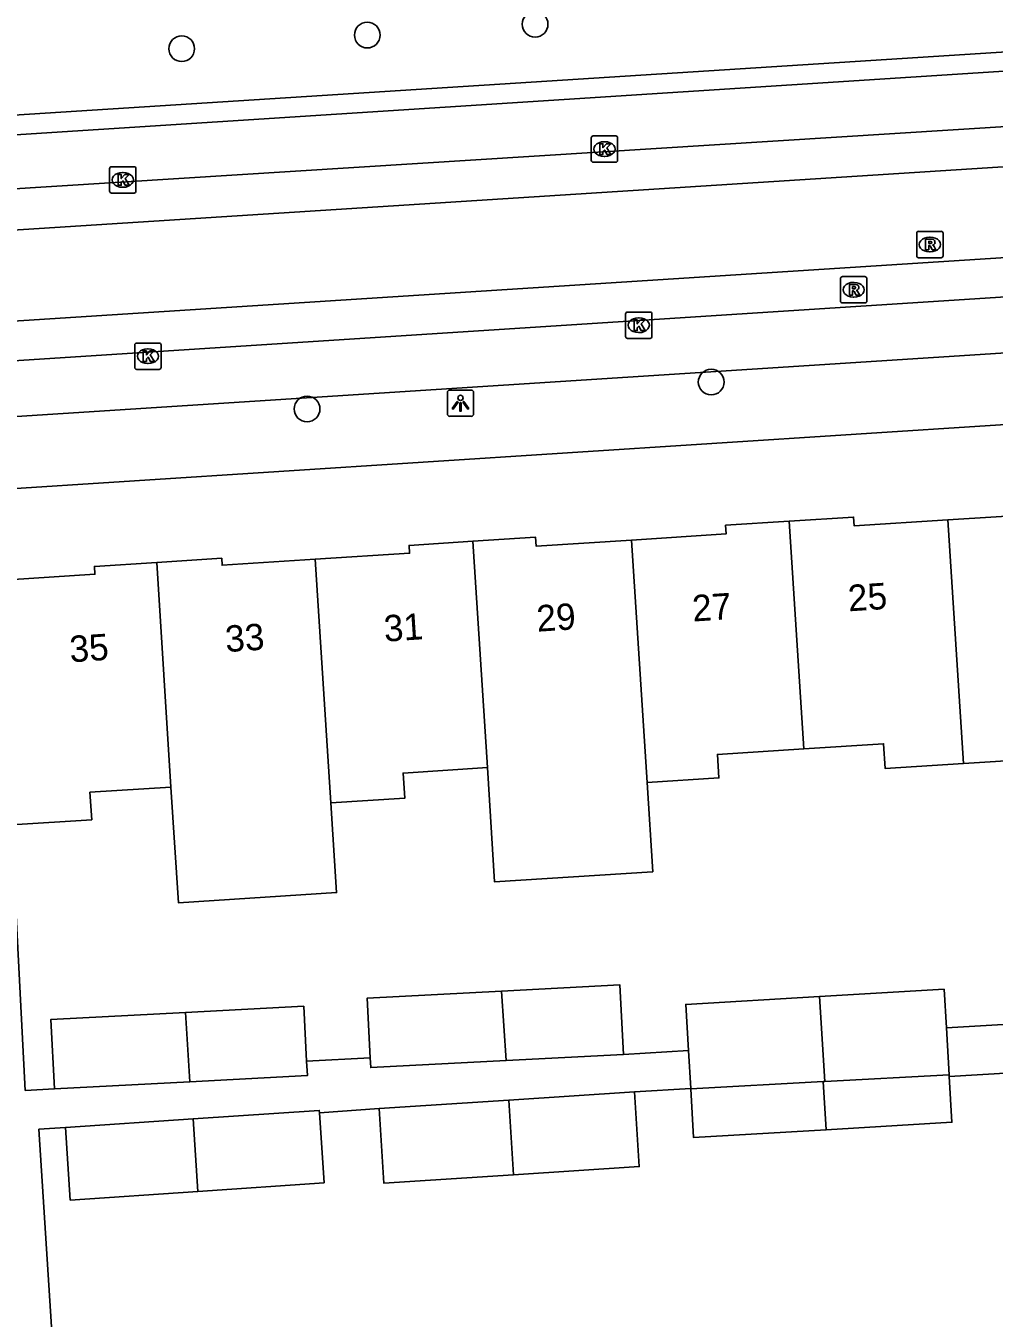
# Model space of a CAD drawing. Extents: x 159689 to 160786, y 387323 to 388339.
# Drawn here: x 160579.53 to 160616.3, y 387990.18 to 388039.25 of the extents above; entities that cross this region are included whole.
import ezdxf

# ---------------------------------------------------------------- set-up
doc = ezdxf.new("R2010")
doc.units = 0
for name, color, linetype in [('IMGEO_Boom', 7, 'Continuous'), ('IMGEO_Kolk', 7, 'Continuous'), ('IMGEO_Lichtpunt', 7, 'Continuous'), ('IMGEO_Pand', 7, 'Continuous'), ('IMGEO_Pand_nummerreeks', 7, 'Continuous'), ('IMGEO_Rijbaan_lokaal_gesloten', 7, 'Continuous'), ('IMGEO_Rioolput', 7, 'Continuous'), ('IMGEO_Voetpad_open', 7, 'Continuous')]:
    doc.layers.add(name, color=color, linetype=linetype)

msp = doc.modelspace()

# ---------------------------------------------------------------- linework, layer by layer
at = {"layer": 'IMGEO_Boom'}
for centre in [(160598.868, 388039.313), (160592.495, 388038.902), (160585.446, 388038.384), (160605.556, 388025.725), (160590.207, 388024.703)]:
    msp.add_circle(centre, 0.489, dxfattribs=at)
at = {"layer": 'IMGEO_Kolk'}
for p, q in [((160601.002, 388034.146), (160601.002, 388034.998)), ((160601.077, 388035.072), (160601.929, 388035.072)), ((160601.49, 388034.852), (160601.515, 388034.852)), ((160602.003, 388034.998), (160602.003, 388034.146)), ((160601.513, 388034.292), (160601.488, 388034.292)), ((160582.708, 388032.975), (160582.708, 388033.827)), ((160582.783, 388033.901), (160583.635, 388033.901)), ((160583.709, 388033.827), (160583.709, 388032.975)), ((160601.929, 388034.072), (160601.077, 388034.072)), ((160583.196, 388033.681), (160583.221, 388033.681)), ((160583.635, 388032.901), (160582.783, 388032.901)), ((160583.219, 388033.121), (160583.194, 388033.121)), ((160602.305, 388027.456), (160602.305, 388028.308)), ((160602.38, 388028.382), (160603.232, 388028.382)), ((160603.306, 388028.308), (160603.306, 388027.456)), ((160602.793, 388028.162), (160602.818, 388028.162)), ((160603.232, 388027.382), (160602.38, 388027.382)), ((160602.816, 388027.602), (160602.791, 388027.602)), ((160583.662, 388026.28), (160583.662, 388027.132)), ((160583.737, 388027.206), (160584.589, 388027.206)), ((160584.15, 388026.986), (160584.175, 388026.986)), ((160584.663, 388027.132), (160584.663, 388026.28)), ((160584.173, 388026.426), (160584.148, 388026.426)), ((160584.589, 388026.206), (160583.737, 388026.206))]:
    msp.add_line(p, q, dxfattribs=at)
for points in [[(160601.002, 388034.146), (160601.002, 388034.998)], [(160601.077, 388035.072), (160601.929, 388035.072)], [(160601.323, 388034.772), (160601.446, 388034.772), (160601.446, 388034.621), (160601.576, 388034.772), (160601.74, 388034.772), (160601.594, 388034.621), (160601.747, 388034.372), (160601.595, 388034.372), (160601.51, 388034.536), (160601.446, 388034.469), (160601.446, 388034.372), (160601.323, 388034.372), (160601.323, 388034.772)], [(160602.003, 388034.998), (160602.003, 388034.146)], [(160582.708, 388032.975), (160582.708, 388033.827)], [(160582.783, 388033.901), (160583.635, 388033.901)], [(160583.709, 388033.827), (160583.709, 388032.975)], [(160601.929, 388034.072), (160601.077, 388034.072)], [(160583.029, 388033.601), (160583.152, 388033.601), (160583.152, 388033.45), (160583.282, 388033.601), (160583.446, 388033.601), (160583.3, 388033.45), (160583.453, 388033.201), (160583.301, 388033.201), (160583.216, 388033.365), (160583.152, 388033.298), (160583.152, 388033.201), (160583.029, 388033.201), (160583.029, 388033.601)], [(160583.635, 388032.901), (160582.783, 388032.901)], [(160602.305, 388027.456), (160602.305, 388028.308)], [(160602.38, 388028.382), (160603.232, 388028.382)], [(160603.306, 388028.308), (160603.306, 388027.456)], [(160602.626, 388028.082), (160602.749, 388028.082), (160602.749, 388027.931), (160602.879, 388028.082), (160603.043, 388028.082), (160602.897, 388027.931), (160603.05, 388027.682), (160602.898, 388027.682), (160602.813, 388027.846), (160602.749, 388027.779), (160602.749, 388027.682), (160602.626, 388027.682), (160602.626, 388028.082)], [(160603.232, 388027.382), (160602.38, 388027.382)], [(160583.662, 388026.28), (160583.662, 388027.132)], [(160583.737, 388027.206), (160584.589, 388027.206)], [(160583.983, 388026.906), (160584.106, 388026.906), (160584.106, 388026.755), (160584.236, 388026.906), (160584.4, 388026.906), (160584.254, 388026.755), (160584.407, 388026.506), (160584.255, 388026.506), (160584.17, 388026.67), (160584.106, 388026.603), (160584.106, 388026.506), (160583.983, 388026.506), (160583.983, 388026.906)], [(160584.663, 388027.132), (160584.663, 388026.28)], [(160584.589, 388026.206), (160583.737, 388026.206)]]:
    msp.add_lwpolyline(points, dxfattribs=at)
for centre, start, end in [((160601.079, 388034.996), 91.552, 178.448), ((160601.079, 388034.996), 91.552, 178.448), ((160601.927, 388034.996), 1.552, 88.448), ((160601.927, 388034.996), 1.552, 88.448), ((160582.785, 388033.825), 91.552, 178.448), ((160582.785, 388033.825), 91.552, 178.448), ((160583.633, 388033.825), 1.552, 88.448), ((160583.633, 388033.825), 1.552, 88.448), ((160601.079, 388034.148), 181.552, 268.448), ((160601.079, 388034.148), 181.552, 268.448), ((160601.927, 388034.148), 271.552, 358.448), ((160601.927, 388034.148), 271.552, 358.448), ((160582.785, 388032.977), 181.552, 268.448), ((160582.785, 388032.977), 181.552, 268.448), ((160583.633, 388032.977), 271.552, 358.448), ((160583.633, 388032.977), 271.552, 358.448), ((160602.382, 388028.306), 91.552, 178.448), ((160602.382, 388028.306), 91.552, 178.448), ((160603.23, 388028.306), 1.552, 88.448), ((160603.23, 388028.306), 1.552, 88.448), ((160602.382, 388027.458), 181.552, 268.448), ((160602.382, 388027.458), 181.552, 268.448), ((160603.23, 388027.458), 271.552, 358.448), ((160603.23, 388027.458), 271.552, 358.448), ((160583.739, 388027.13), 91.552, 178.448), ((160583.739, 388027.13), 91.552, 178.448), ((160584.587, 388027.13), 1.552, 88.448), ((160584.587, 388027.13), 1.552, 88.448), ((160583.739, 388026.282), 181.552, 268.448), ((160583.739, 388026.282), 181.552, 268.448), ((160584.587, 388026.282), 271.552, 358.448), ((160584.587, 388026.282), 271.552, 358.448)]:
    msp.add_arc(centre, 0.0765, start, end, dxfattribs=at)
for centre, major_axis, ratio, start_param, end_param in [((160601.489, 388034.572), (-0.387, 0.002), 0.722429, 4.712389, 7.853982), ((160601.514, 388034.572), (-0.39, 0.002), 0.717154, 1.570796, 4.712389), ((160583.195, 388033.401), (-0.387, 0.002), 0.722429, 4.712389, 7.853982), ((160583.22, 388033.401), (-0.39, 0.002), 0.717154, 1.570796, 4.712389), ((160602.792, 388027.882), (-0.387, 0.002), 0.722429, 4.712389, 7.853982), ((160602.817, 388027.882), (-0.39, 0.002), 0.717154, 1.570796, 4.712389), ((160584.149, 388026.706), (-0.387, 0.002), 0.722429, 4.712389, 7.853982), ((160584.174, 388026.706), (-0.39, 0.002), 0.717154, 1.570796, 4.712389)]:
    msp.add_ellipse(centre, major_axis=major_axis, ratio=ratio, start_param=start_param, end_param=end_param, dxfattribs=at)
at = {"layer": 'IMGEO_Lichtpunt'}
for p, q in [((160596.438, 388025.419), (160595.63, 388025.419)), ((160596.438, 388025.419), (160595.63, 388025.419)), ((160595.536, 388025.324), (160595.536, 388024.517)), ((160595.536, 388025.324), (160595.536, 388024.517)), ((160596.532, 388024.517), (160596.532, 388025.324)), ((160596.532, 388024.517), (160596.532, 388025.324)), ((160595.63, 388024.423), (160596.438, 388024.423)), ((160595.63, 388024.423), (160596.438, 388024.423))]:
    msp.add_line(p, q, dxfattribs=at)
for points in [[(160595.91, 388024.988), (160595.949, 388024.96), (160595.761, 388024.698), (160595.723, 388024.725), (160595.91, 388024.988)], [(160596.012, 388024.94), (160596.059, 388024.94), (160596.059, 388024.618), (160596.012, 388024.618), (160596.012, 388024.94)], [(160596.122, 388024.96), (160596.16, 388024.987), (160596.347, 388024.725), (160596.308, 388024.697), (160596.122, 388024.96)]]:
    msp.add_lwpolyline(points, dxfattribs=at)
msp.add_circle((160596.035, 388025.122), 0.0994, dxfattribs=at)
for centre, start, end in [((160595.63, 388025.324), 90, 180), ((160595.63, 388025.324), 90, 180), ((160596.438, 388025.324), 0, 90), ((160596.438, 388025.324), 0, 90), ((160595.63, 388024.517), 180, 270), ((160595.63, 388024.517), 180, 270), ((160596.438, 388024.517), 270, 0), ((160596.438, 388024.517), 270, 360)]:
    msp.add_arc(centre, 0.0946, start, end, dxfattribs=at)
at = {"layer": 'IMGEO_Pand'}
for points in [[(160614.546, 388020.491), (160618.006, 388020.713), (160617.984, 388021.054), (160620.531, 388021.217)], [(160608.519, 388020.439), (160610.965, 388020.596), (160610.987, 388020.263), (160614.546, 388020.491)], [(160615.137, 388011.239), (160614.546, 388020.491)], [(160602.533, 388019.726), (160606.124, 388019.956), (160606.103, 388020.284), (160608.519, 388020.439)], [(160608.519, 388020.439), (160609.071, 388011.795)], [(160590.518, 388018.994), (160594.099, 388019.224), (160594.079, 388019.522), (160596.506, 388019.678)], [(160596.506, 388019.678), (160598.883, 388019.83), (160598.905, 388019.493), (160602.533, 388019.726)], [(160597.054, 388011.082), (160596.506, 388019.678)], [(160602.533, 388019.726), (160603.121, 388010.517)], [(160584.495, 388018.873), (160586.965, 388019.031), (160586.982, 388018.767), (160590.518, 388018.994)], [(160591.108, 388009.739), (160590.518, 388018.994)], [(160578.369, 388018.451), (160578.852, 388018.482), (160578.87, 388018.214), (160582.151, 388018.424), (160582.132, 388018.721), (160584.495, 388018.873)], [(160584.495, 388018.873), (160585.039, 388010.344)], [(160621.085, 388012.528), (160617.705, 388012.311), (160617.763, 388011.407), (160615.137, 388011.239)], [(160609.071, 388011.795), (160605.79, 388011.585), (160605.848, 388010.692), (160603.121, 388010.517)], [(160615.137, 388011.239), (160612.166, 388011.048), (160612.105, 388011.99), (160609.071, 388011.795)], [(160597.054, 388011.082), (160593.854, 388010.877), (160593.915, 388009.919), (160591.108, 388009.739)], [(160603.121, 388010.517), (160603.337, 388007.126), (160603.331, 388007.125), (160597.331, 388006.743), (160597.054, 388011.082)], [(160585.039, 388010.344), (160581.96, 388010.146), (160582.027, 388009.102), (160578.982, 388008.906)], [(160591.108, 388009.739), (160591.325, 388006.334), (160585.319, 388005.948), (160585.039, 388010.344)], [(160597.595, 388002.591), (160602.092, 388002.828), (160602.231, 388000.192)], [(160592.607, 388000.059), (160592.488, 388002.323), (160597.595, 388002.591)], [(160597.595, 388002.591), (160597.763, 387999.958)], [(160604.695, 388000.337), (160604.592, 388002.089), (160609.67, 388002.389)], [(160609.67, 388002.389), (160614.401, 388002.668), (160614.487, 388001.206)], [(160609.876, 387999.16), (160609.67, 388002.389)], [(160590.191, 387999.932), (160590.081, 388002.023), (160585.585, 388001.786)], [(160580.616, 387998.883), (160580.477, 388001.518), (160585.585, 388001.786)], [(160585.585, 388001.786), (160585.753, 387999.153)], [(160614.487, 388001.206), (160614.593, 387999.414)], [(160604.781, 387998.892), (160604.695, 388000.337)], [(160590.191, 387999.932), (160590.22, 387999.387), (160585.753, 387999.153)], [(160597.763, 387999.958), (160592.627, 387999.688), (160592.607, 388000.059)], [(160602.231, 388000.192), (160597.763, 387999.958)], [(160614.593, 387999.414), (160609.876, 387999.16)], [(160614.597, 387999.352), (160614.699, 387997.614), (160609.926, 387997.333)], [(160614.593, 387999.414), (160614.597, 387999.352)], [(160585.753, 387999.153), (160580.616, 387998.883)], [(160609.809, 387999.156), (160604.781, 387998.886)], [(160604.781, 387998.886), (160604.781, 387998.892)], [(160609.926, 387997.333), (160604.89, 387997.035), (160604.781, 387998.886)], [(160609.809, 387999.156), (160609.876, 387999.16)], [(160609.926, 387997.333), (160609.809, 387999.156)], [(160592.94, 387998.131), (160597.865, 387998.454)], [(160597.865, 387998.454), (160602.637, 387998.766)], [(160598.049, 387995.622), (160597.865, 387998.454)], [(160602.637, 387998.766), (160602.823, 387995.934), (160598.049, 387995.622)], [(160585.881, 387997.741), (160590.668, 387998.065), (160590.674, 387997.977)], [(160590.674, 387997.977), (160590.855, 387995.314), (160586.059, 387994.989)], [(160598.049, 387995.622), (160593.126, 387995.299), (160592.94, 387998.131)], [(160581.027, 387997.411), (160585.881, 387997.741)], [(160586.059, 387994.989), (160581.214, 387994.66), (160581.027, 387997.411)], [(160585.881, 387997.741), (160586.059, 387994.989)]]:
    msp.add_lwpolyline(points, dxfattribs=at)
at = {"layer": 'IMGEO_Rijbaan_lokaal_gesloten'}
for points in [[(160562.559, 388032.027), (160660.276, 388038.169)], [(160561.815, 388030.385), (160660.373, 388036.692)], [(160660.58, 388033.267), (160562.062, 388026.945)], [(160660.697, 388031.79), (160562.171, 388025.446)]]:
    msp.add_lwpolyline(points, dxfattribs=at)
at = {"layer": 'IMGEO_Rioolput'}
for p, q in [((160613.36, 388030.522), (160613.36, 388031.374)), ((160613.435, 388031.448), (160614.287, 388031.448)), ((160614.361, 388031.374), (160614.361, 388030.522)), ((160613.848, 388031.228), (160613.873, 388031.228)), ((160614.287, 388030.448), (160613.435, 388030.448)), ((160613.871, 388030.668), (160613.846, 388030.668)), ((160610.466, 388028.803), (160610.466, 388029.655)), ((160610.541, 388029.729), (160611.393, 388029.729)), ((160610.954, 388029.509), (160610.979, 388029.509)), ((160611.467, 388029.655), (160611.467, 388028.803)), ((160610.977, 388028.949), (160610.952, 388028.949)), ((160611.393, 388028.729), (160610.541, 388028.729))]:
    msp.add_line(p, q, dxfattribs=at)
for points in [[(160613.36, 388030.522), (160613.36, 388031.374)], [(160613.435, 388031.448), (160614.287, 388031.448)], [(160614.361, 388031.374), (160614.361, 388030.522)], [(160613.949, 388031.146), (160613.697, 388031.148), (160613.697, 388030.748)], [(160613.697, 388030.748), (160613.821, 388030.748), (160613.821, 388030.91), (160613.832, 388030.91)], [(160613.875, 388031.067), (160613.821, 388031.067), (160613.821, 388030.986)], [(160613.821, 388030.986), (160613.873, 388030.986)], [(160613.879, 388030.881), (160613.95, 388030.748), (160614.09, 388030.748), (160614.025, 388030.874)], [(160614.287, 388030.448), (160613.435, 388030.448)], [(160610.466, 388028.803), (160610.466, 388029.655)], [(160610.541, 388029.729), (160611.393, 388029.729)], [(160611.055, 388029.427), (160610.803, 388029.429), (160610.803, 388029.029)], [(160610.981, 388029.348), (160610.927, 388029.348), (160610.927, 388029.267)], [(160611.467, 388029.655), (160611.467, 388028.803)], [(160610.803, 388029.029), (160610.927, 388029.029), (160610.927, 388029.191), (160610.938, 388029.191)], [(160610.927, 388029.267), (160610.979, 388029.267)], [(160610.985, 388029.162), (160611.056, 388029.029), (160611.196, 388029.029), (160611.131, 388029.155)], [(160611.393, 388028.729), (160610.541, 388028.729)]]:
    msp.add_lwpolyline(points, dxfattribs=at)
for centre, radius, start, end in [((160613.437, 388031.372), 0.0765, 91.552, 178.448), ((160613.437, 388031.372), 0.0765, 91.552, 178.448), ((160614.285, 388031.372), 0.0765, 1.552, 88.448), ((160614.285, 388031.372), 0.0765, 1.552, 88.448), ((160613.831, 388030.857), 0.0533, 26.0293, 88.6989), ((160613.857, 388031.175), 0.19, 274.7715, 282.9687), ((160613.881, 388030.971), 0.0964, 77.0061, 93.1865), ((160613.895, 388031.028), 0.0378, 276.6634, 79.6772), ((160613.948, 388031.036), 0.109, 350.3612, 89.416), ((160613.946, 388031.036), 0.112, 277.5842, 350.9817), ((160613.93, 388030.821), 0.108, 29.5134, 73.7905), ((160613.437, 388030.524), 0.0765, 181.552, 268.448), ((160613.437, 388030.524), 0.0765, 181.552, 268.448), ((160614.285, 388030.524), 0.0765, 271.552, 358.448), ((160614.285, 388030.524), 0.0765, 271.552, 358.448), ((160610.543, 388029.653), 0.0765, 91.552, 178.448), ((160610.543, 388029.653), 0.0765, 91.552, 178.448), ((160610.987, 388029.252), 0.0964, 77.0061, 93.1865), ((160611.001, 388029.309), 0.0378, 276.6634, 79.6772), ((160611.054, 388029.317), 0.109, 350.3612, 89.416), ((160611.052, 388029.317), 0.112, 277.5842, 350.9817), ((160611.391, 388029.653), 0.0765, 1.552, 88.448), ((160611.391, 388029.653), 0.0765, 1.552, 88.448), ((160610.543, 388028.805), 0.0765, 181.552, 268.448), ((160610.543, 388028.805), 0.0765, 181.552, 268.448), ((160610.937, 388029.138), 0.0533, 26.0293, 88.6989), ((160610.963, 388029.456), 0.19, 274.7715, 282.9687), ((160611.036, 388029.102), 0.108, 29.5134, 73.7905), ((160611.391, 388028.805), 0.0765, 271.552, 358.448), ((160611.391, 388028.805), 0.0765, 271.552, 358.448)]:
    msp.add_arc(centre, radius, start, end, dxfattribs=at)
for centre, major_axis, ratio, start_param, end_param in [((160613.847, 388030.948), (-0.387, 0.002), 0.722429, 4.712389, 7.853982), ((160613.872, 388030.948), (-0.39, 0.002), 0.717154, 1.570796, 4.712389), ((160610.953, 388029.229), (-0.387, 0.002), 0.722429, 4.712389, 7.853982), ((160610.978, 388029.229), (-0.39, 0.002), 0.717154, 1.570796, 4.712389)]:
    msp.add_ellipse(centre, major_axis=major_axis, ratio=ratio, start_param=start_param, end_param=end_param, dxfattribs=at)
at = {"layer": 'IMGEO_Voetpad_open'}
for points in [[(160621.722, 388050.22), (160622.423, 388038.628), (160620.747, 388038.519), (160565.562, 388034.994)], [(160564.974, 388034.204), (160656.766, 388040.116)], [(160514.362, 388020.266), (160515.216, 388020.302), (160637.614, 388028.172)], [(160578.164, 388021.62), (160638.468, 388025.513)], [(160580.616, 387998.883), (160579.504, 387998.825), (160578.982, 388008.906)], [(160616.646, 388001.333), (160614.487, 388001.206)], [(160604.695, 388000.337), (160602.231, 388000.192)], [(160592.607, 388000.059), (160590.191, 387999.932)], [(160614.597, 387999.352), (160616.937, 387999.49)], [(160604.781, 387998.892), (160602.637, 387998.766)], [(160592.94, 387998.131), (160590.674, 387997.977)], [(160581.027, 387997.411), (160580.02, 387997.349), (160580.691, 387986.88)]]:
    msp.add_lwpolyline(points, dxfattribs=at)

# ---------------------------------------------------------------- texts
at = {"layer": 'IMGEO_Pand_nummerreeks'}
for s, rotation, p in [('25', 3.7457, (160610.78, 388017.015)), ('27', 3.7457, (160604.867, 388016.628)), ('29', 3.7471, (160598.954, 388016.242)), ('33', 3.7471, (160587.129, 388015.468)), ('31', 3.7457, (160593.154, 388015.862)), ('35', 3.7457, (160581.216, 388015.08))]:
    msp.add_text(s, height=1, rotation=rotation, dxfattribs=at).set_placement(p)

doc.saveas('drawing.dxf')
